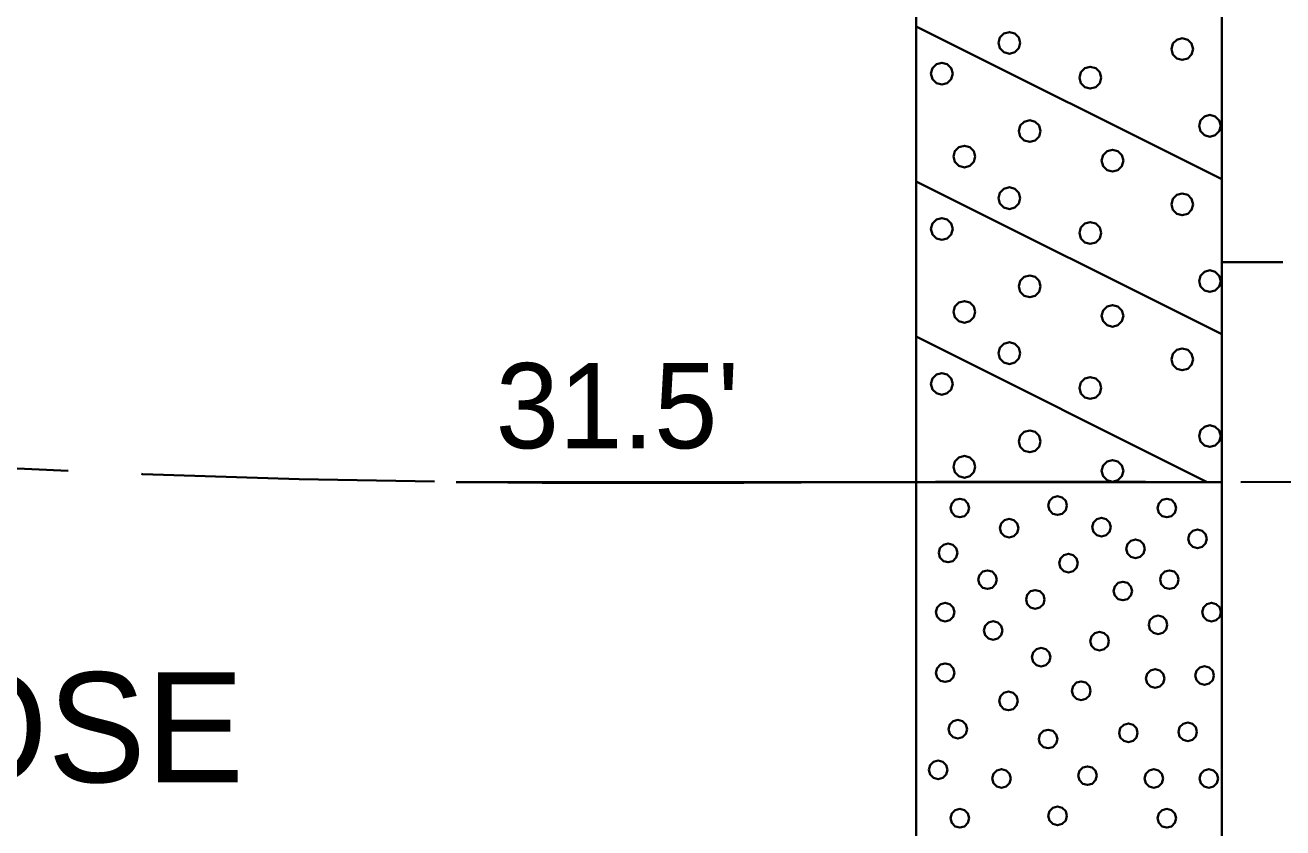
# Model space of a CAD drawing. Extents: x -582 to 653, y -817 to -3.
# Drawn here: x 450.87 to 461.16, y -222.88 to -216.31 of the extents above; entities that cross this region are included whole.
import ezdxf
from ezdxf.enums import TextEntityAlignment as Align

# ---------------------------------------------------------------- set-up
doc = ezdxf.new("R2010")
doc.units = 0
doc.header["$LTSCALE"] = 0.4
doc.linetypes.add('LONG_DASHED', pattern=[7.5, 6, -1.5])
doc.layers.add('26', color=7, linetype='LONG_DASHED', lineweight=40)
doc.layers.add('27', color=7, linetype='Continuous', lineweight=40)
doc.layers.add('29', color=7, linetype='Continuous')

msp = doc.modelspace()

# ---------------------------------------------------------------- linework, layer by layer
at = {"layer": '26'}
msp.add_spline([(433.9117, -218.2344), (454.3943, -220.0529), (458.1617, -220.0529), (460.6617, -220.0529), (476.4133, -219.9268)], degree=3, dxfattribs=at)
at = {"layer": '27'}
for p, q in [((458.1617, -216.3229), (460.6617, -217.5729)), ((458.1617, -217.5929), (460.6617, -218.8429)), ((461.1617, -218.2529), (460.6617, -218.2529)), ((458.1617, -218.8629), (460.5417, -220.0529)), ((454.3943, -220.0529), (458.1617, -220.0529))]:
    msp.add_line(p, q, dxfattribs=at)
for points in [[(458.1617, -215.0529), (460.6617, -215.0529), (460.6617, -220.0529), (458.1617, -220.0529)], [(459.0123, -216.458), (459.0004, -216.4136), (458.9679, -216.3811), (458.9234, -216.3691), (458.879, -216.3811), (458.8464, -216.4136), (458.8345, -216.458), (458.8464, -216.5025), (458.879, -216.535), (458.9234, -216.5469), (458.9679, -216.535), (459.0004, -216.5025)], [(460.4272, -216.5089), (460.4153, -216.4644), (460.3828, -216.4319), (460.3383, -216.42), (460.2939, -216.4319), (460.2613, -216.4644), (460.2494, -216.5089), (460.2613, -216.5533), (460.2939, -216.5859), (460.3383, -216.5978), (460.3828, -216.5859), (460.4153, -216.5533)], [(458.4593, -216.7098), (458.4474, -216.6653), (458.4149, -216.6328), (458.3704, -216.6209), (458.326, -216.6328), (458.2934, -216.6653), (458.2815, -216.7098), (458.2934, -216.7542), (458.326, -216.7867), (458.3704, -216.7987), (458.4149, -216.7867), (458.4474, -216.7542)], [(459.6746, -216.7428), (459.6627, -216.6984), (459.6302, -216.6658), (459.5857, -216.6539), (459.5413, -216.6658), (459.5087, -216.6984), (459.4968, -216.7428), (459.5087, -216.7873), (459.5413, -216.8198), (459.5857, -216.8317), (459.6302, -216.8198), (459.6627, -216.7873)], [(459.1788, -217.1801), (459.1669, -217.1357), (459.1344, -217.1031), (459.0899, -217.0912), (459.0455, -217.1031), (459.013, -217.1357), (459.001, -217.1801), (459.013, -217.2246), (459.0455, -217.2571), (459.0899, -217.269), (459.1344, -217.2571), (459.1669, -217.2246)], [(460.6535, -217.1369), (460.6416, -217.0924), (460.6091, -217.0599), (460.5646, -217.048), (460.5202, -217.0599), (460.4876, -217.0924), (460.4757, -217.1369), (460.4876, -217.1813), (460.5202, -217.2139), (460.5646, -217.2258), (460.6091, -217.2139), (460.6416, -217.1813)], [(458.6436, -217.3886), (458.6317, -217.3442), (458.5992, -217.3116), (458.5547, -217.2997), (458.5103, -217.3116), (458.4777, -217.3442), (458.4658, -217.3886), (458.4777, -217.4331), (458.5103, -217.4656), (458.5547, -217.4775), (458.5992, -217.4656), (458.6317, -217.4331)], [(459.8564, -217.4217), (459.8445, -217.3772), (459.812, -217.3447), (459.7675, -217.3328), (459.7231, -217.3447), (459.6905, -217.3772), (459.6786, -217.4217), (459.6905, -217.4661), (459.7231, -217.4987), (459.7675, -217.5106), (459.812, -217.4987), (459.8445, -217.4661)], [(459.0124, -217.7292), (459.0005, -217.6848), (458.9679, -217.6522), (458.9235, -217.6403), (458.879, -217.6522), (458.8465, -217.6848), (458.8346, -217.7292), (458.8465, -217.7737), (458.879, -217.8062), (458.9235, -217.8181), (458.9679, -217.8062), (459.0005, -217.7737)], [(460.4272, -217.7802), (460.4153, -217.7357), (460.3828, -217.7032), (460.3383, -217.6913), (460.2939, -217.7032), (460.2613, -217.7357), (460.2494, -217.7802), (460.2613, -217.8246), (460.2939, -217.8572), (460.3383, -217.8691), (460.3828, -217.8572), (460.4153, -217.8246)], [(458.4593, -217.981), (458.4474, -217.9366), (458.4149, -217.904), (458.3704, -217.8921), (458.326, -217.904), (458.2934, -217.9366), (458.2815, -217.981), (458.2934, -218.0255), (458.326, -218.058), (458.3704, -218.0699), (458.4149, -218.058), (458.4474, -218.0255)], [(459.6746, -218.0141), (459.6627, -217.9696), (459.6302, -217.9371), (459.5857, -217.9252), (459.5413, -217.9371), (459.5087, -217.9696), (459.4968, -218.0141), (459.5087, -218.0585), (459.5413, -218.0911), (459.5857, -218.103), (459.6302, -218.0911), (459.6627, -218.0585)], [(460.6535, -218.4082), (460.6416, -218.3637), (460.6091, -218.3312), (460.5646, -218.3193), (460.5202, -218.3312), (460.4876, -218.3637), (460.4757, -218.4082), (460.4876, -218.4526), (460.5202, -218.4852), (460.5646, -218.4971), (460.6091, -218.4852), (460.6416, -218.4526)], [(459.1788, -218.4514), (459.1669, -218.4069), (459.1344, -218.3744), (459.0899, -218.3625), (459.0455, -218.3744), (459.013, -218.4069), (459.001, -218.4514), (459.013, -218.4958), (459.0455, -218.5284), (459.0899, -218.5403), (459.1344, -218.5284), (459.1669, -218.4958)], [(458.6436, -218.6599), (458.6317, -218.6154), (458.5992, -218.5829), (458.5547, -218.571), (458.5103, -218.5829), (458.4777, -218.6154), (458.4658, -218.6599), (458.4777, -218.7043), (458.5103, -218.7369), (458.5547, -218.7488), (458.5992, -218.7369), (458.6317, -218.7043)], [(459.8564, -218.6929), (459.8445, -218.6485), (459.812, -218.6159), (459.7675, -218.604), (459.7231, -218.6159), (459.6905, -218.6485), (459.6786, -218.6929), (459.6905, -218.7374), (459.7231, -218.7699), (459.7675, -218.7818), (459.812, -218.7699), (459.8445, -218.7374)], [(459.0123, -218.998), (459.0004, -218.9536), (458.9679, -218.9211), (458.9234, -218.9091), (458.879, -218.9211), (458.8464, -218.9536), (458.8345, -218.998), (458.8464, -219.0425), (458.879, -219.075), (458.9234, -219.0869), (458.9679, -219.075), (459.0004, -219.0425)], [(460.4272, -219.0489), (460.4153, -219.0044), (460.3828, -218.9719), (460.3383, -218.96), (460.2939, -218.9719), (460.2613, -219.0044), (460.2494, -219.0489), (460.2613, -219.0933), (460.2939, -219.1259), (460.3383, -219.1378), (460.3828, -219.1259), (460.4153, -219.0933)], [(458.4593, -219.2498), (458.4474, -219.2053), (458.4149, -219.1728), (458.3704, -219.1609), (458.326, -219.1728), (458.2934, -219.2053), (458.2815, -219.2498), (458.2934, -219.2942), (458.326, -219.3267), (458.3704, -219.3387), (458.4149, -219.3267), (458.4474, -219.2942)], [(459.6746, -219.2828), (459.6627, -219.2384), (459.6302, -219.2058), (459.5857, -219.1939), (459.5413, -219.2058), (459.5087, -219.2384), (459.4968, -219.2828), (459.5087, -219.3273), (459.5413, -219.3598), (459.5857, -219.3717), (459.6302, -219.3598), (459.6627, -219.3273)], [(459.1788, -219.7201), (459.1669, -219.6757), (459.1344, -219.6431), (459.0899, -219.6312), (459.0455, -219.6431), (459.013, -219.6757), (459.001, -219.7201), (459.013, -219.7646), (459.0455, -219.7971), (459.0899, -219.809), (459.1344, -219.7971), (459.1669, -219.7646)], [(460.6535, -219.6769), (460.6416, -219.6324), (460.6091, -219.5999), (460.5646, -219.588), (460.5202, -219.5999), (460.4876, -219.6324), (460.4757, -219.6769), (460.4876, -219.7213), (460.5202, -219.7539), (460.5646, -219.7658), (460.6091, -219.7539), (460.6416, -219.7213)], [(458.6436, -219.9286), (458.6317, -219.8842), (458.5992, -219.8516), (458.5547, -219.8397), (458.5103, -219.8516), (458.4777, -219.8842), (458.4658, -219.9286), (458.4777, -219.9731), (458.5103, -220.0056), (458.5547, -220.0175), (458.5992, -220.0056), (458.6317, -219.9731)], [(459.8564, -219.9617), (459.8445, -219.9172), (459.812, -219.8847), (459.7675, -219.8728), (459.7231, -219.8847), (459.6905, -219.9172), (459.6786, -219.9617), (459.6905, -220.0061), (459.7231, -220.0387), (459.7675, -220.0506), (459.812, -220.0387), (459.8445, -220.0061)], [(458.1617, -220.0529), (460.6618, -220.0529), (460.6618, -224.5529), (458.1617, -224.5529)], [(458.5936, -220.2655), (458.5834, -220.2274), (458.5555, -220.1996), (458.5174, -220.1893), (458.4793, -220.1996), (458.4514, -220.2274), (458.4412, -220.2655), (458.4514, -220.3036), (458.4793, -220.3315), (458.5174, -220.3417), (458.5555, -220.3315), (458.5834, -220.3036)], [(459.3946, -220.246), (459.3844, -220.2079), (459.3565, -220.18), (459.3184, -220.1698), (459.2803, -220.18), (459.2524, -220.2079), (459.2422, -220.246), (459.2524, -220.2841), (459.2803, -220.3119), (459.3184, -220.3222), (459.3565, -220.3119), (459.3844, -220.2841)], [(460.2882, -220.2656), (460.278, -220.2275), (460.2501, -220.1996), (460.212, -220.1894), (460.1739, -220.1996), (460.146, -220.2275), (460.1358, -220.2656), (460.146, -220.3037), (460.1739, -220.3316), (460.212, -220.3418), (460.2501, -220.3316), (460.278, -220.3037)], [(458.9986, -220.4308), (458.9883, -220.3927), (458.9605, -220.3648), (458.9224, -220.3546), (458.8843, -220.3648), (458.8564, -220.3927), (458.8462, -220.4308), (458.8564, -220.4689), (458.8843, -220.4968), (458.9224, -220.507), (458.9605, -220.4968), (458.9883, -220.4689)], [(459.7536, -220.4218), (459.7434, -220.3837), (459.7155, -220.3558), (459.6774, -220.3456), (459.6393, -220.3558), (459.6115, -220.3837), (459.6012, -220.4218), (459.6115, -220.4599), (459.6393, -220.4878), (459.6774, -220.498), (459.7155, -220.4878), (459.7434, -220.4599)], [(460.5391, -220.5177), (460.5289, -220.4796), (460.501, -220.4517), (460.4629, -220.4415), (460.4248, -220.4517), (460.3969, -220.4796), (460.3867, -220.5177), (460.3969, -220.5558), (460.4248, -220.5837), (460.4629, -220.5939), (460.501, -220.5837), (460.5289, -220.5558)], [(458.4974, -220.6334), (458.4872, -220.5953), (458.4593, -220.5674), (458.4212, -220.5572), (458.3831, -220.5674), (458.3552, -220.5953), (458.345, -220.6334), (458.3552, -220.6715), (458.3831, -220.6994), (458.4212, -220.7096), (458.4593, -220.6994), (458.4872, -220.6715)], [(460.0319, -220.5991), (460.0217, -220.561), (459.9938, -220.5331), (459.9557, -220.5229), (459.9176, -220.5331), (459.8897, -220.561), (459.8795, -220.5991), (459.8897, -220.6372), (459.9176, -220.6651), (459.9557, -220.6753), (459.9938, -220.6651), (460.0217, -220.6372)], [(459.4835, -220.7166), (459.4733, -220.6785), (459.4454, -220.6506), (459.4073, -220.6404), (459.3692, -220.6506), (459.3413, -220.6785), (459.3311, -220.7166), (459.3413, -220.7547), (459.3692, -220.7826), (459.4073, -220.7928), (459.4454, -220.7826), (459.4733, -220.7547)], [(458.8203, -220.8521), (458.8101, -220.814), (458.7822, -220.7861), (458.7441, -220.7759), (458.706, -220.7861), (458.6782, -220.814), (458.6679, -220.8521), (458.6782, -220.8902), (458.706, -220.918), (458.7441, -220.9283), (458.7822, -220.918), (458.8101, -220.8902)], [(460.309, -220.8521), (460.2988, -220.814), (460.2709, -220.7861), (460.2328, -220.7759), (460.1947, -220.7861), (460.1668, -220.814), (460.1566, -220.8521), (460.1668, -220.8902), (460.1947, -220.918), (460.2328, -220.9283), (460.2709, -220.918), (460.2988, -220.8902)], [(459.9276, -220.9449), (459.9174, -220.9068), (459.8895, -220.8789), (459.8514, -220.8687), (459.8133, -220.8789), (459.7854, -220.9068), (459.7752, -220.9449), (459.7854, -220.983), (459.8133, -221.0108), (459.8514, -221.0211), (459.8895, -221.0108), (459.9174, -220.983)], [(459.2119, -221.0135), (459.2017, -220.9754), (459.1738, -220.9475), (459.1357, -220.9373), (459.0976, -220.9475), (459.0697, -220.9754), (459.0595, -221.0135), (459.0697, -221.0516), (459.0976, -221.0795), (459.1357, -221.0897), (459.1738, -221.0795), (459.2017, -221.0516)], [(458.4746, -221.1177), (458.4643, -221.0796), (458.4365, -221.0518), (458.3984, -221.0415), (458.3603, -221.0518), (458.3324, -221.0796), (458.3222, -221.1177), (458.3324, -221.1558), (458.3603, -221.1837), (458.3984, -221.1939), (458.4365, -221.1837), (458.4643, -221.1558)], [(460.6548, -221.1177), (460.6446, -221.0796), (460.6167, -221.0518), (460.5786, -221.0415), (460.5405, -221.0518), (460.5126, -221.0796), (460.5024, -221.1177), (460.5126, -221.1558), (460.5405, -221.1837), (460.5786, -221.1939), (460.6167, -221.1837), (460.6446, -221.1558)], [(458.8661, -221.2678), (458.8559, -221.2297), (458.828, -221.2018), (458.7899, -221.1916), (458.7518, -221.2018), (458.7239, -221.2297), (458.7137, -221.2678), (458.7239, -221.3059), (458.7518, -221.3337), (458.7899, -221.344), (458.828, -221.3337), (458.8559, -221.3059)], [(460.2162, -221.222), (460.206, -221.1839), (460.1781, -221.156), (460.14, -221.1458), (460.1019, -221.156), (460.074, -221.1839), (460.0638, -221.222), (460.074, -221.2601), (460.1019, -221.288), (460.14, -221.2982), (460.1781, -221.288), (460.206, -221.2601)], [(459.7382, -221.3555), (459.728, -221.3174), (459.7001, -221.2895), (459.662, -221.2793), (459.6239, -221.2895), (459.596, -221.3174), (459.5858, -221.3555), (459.596, -221.3936), (459.6239, -221.4215), (459.662, -221.4317), (459.7001, -221.4215), (459.728, -221.3936)], [(459.2602, -221.4864), (459.25, -221.4483), (459.2221, -221.4204), (459.184, -221.4102), (459.1459, -221.4204), (459.118, -221.4483), (459.1078, -221.4864), (459.118, -221.5245), (459.1459, -221.5524), (459.184, -221.5626), (459.2221, -221.5524), (459.25, -221.5245)], [(458.4746, -221.6135), (458.4643, -221.5754), (458.4365, -221.5476), (458.3984, -221.5373), (458.3603, -221.5476), (458.3324, -221.5754), (458.3222, -221.6135), (458.3324, -221.6516), (458.3603, -221.6795), (458.3984, -221.6897), (458.4365, -221.6795), (458.4643, -221.6516)], [(460.1933, -221.6606), (460.1831, -221.6225), (460.1552, -221.5946), (460.1171, -221.5844), (460.079, -221.5946), (460.0511, -221.6225), (460.0409, -221.6606), (460.0511, -221.6987), (460.079, -221.7266), (460.1171, -221.7368), (460.1552, -221.7266), (460.1831, -221.6987)], [(460.5976, -221.6364), (460.5874, -221.5983), (460.5595, -221.5704), (460.5214, -221.5602), (460.4833, -221.5704), (460.4554, -221.5983), (460.4452, -221.6364), (460.4554, -221.6745), (460.4833, -221.7024), (460.5214, -221.7126), (460.5595, -221.7024), (460.5874, -221.6745)], [(459.5882, -221.761), (459.578, -221.7229), (459.5501, -221.695), (459.512, -221.6848), (459.4739, -221.695), (459.446, -221.7229), (459.4358, -221.761), (459.446, -221.7991), (459.4739, -221.827), (459.512, -221.8372), (459.5501, -221.827), (459.578, -221.7991)], [(458.9932, -221.8449), (458.983, -221.8068), (458.9551, -221.7789), (458.917, -221.7687), (458.8789, -221.7789), (458.851, -221.8068), (458.8408, -221.8449), (458.851, -221.883), (458.8789, -221.9109), (458.917, -221.9211), (458.9551, -221.9109), (458.983, -221.883)], [(458.5775, -222.0763), (458.5673, -222.0382), (458.5394, -222.0103), (458.5013, -222.0001), (458.4632, -222.0103), (458.4353, -222.0382), (458.4251, -222.0763), (458.4353, -222.1144), (458.4632, -222.1423), (458.5013, -222.1525), (458.5394, -222.1423), (458.5673, -222.1144)], [(459.9734, -222.1055), (459.9632, -222.0674), (459.9353, -222.0395), (459.8972, -222.0293), (459.8591, -222.0395), (459.8312, -222.0674), (459.821, -222.1055), (459.8312, -222.1436), (459.8591, -222.1715), (459.8972, -222.1817), (459.9353, -222.1715), (459.9632, -222.1436)], [(460.459, -222.0979), (460.4488, -222.0598), (460.4209, -222.0319), (460.3828, -222.0217), (460.3447, -222.0319), (460.3168, -222.0598), (460.3066, -222.0979), (460.3168, -222.136), (460.3447, -222.1639), (460.3828, -222.1741), (460.4209, -222.1639), (460.4488, -222.136)], [(459.3161, -222.1564), (459.3059, -222.1183), (459.278, -222.0904), (459.2399, -222.0802), (459.2018, -222.0904), (459.1739, -222.1183), (459.1637, -222.1564), (459.1739, -222.1945), (459.2018, -222.2224), (459.2399, -222.2326), (459.278, -222.2224), (459.3059, -222.1945)], [(458.4161, -222.4094), (458.4059, -222.3713), (458.378, -222.3434), (458.3399, -222.3332), (458.3018, -222.3434), (458.2739, -222.3713), (458.2637, -222.4094), (458.2739, -222.4475), (458.3018, -222.4754), (458.3399, -222.4856), (458.378, -222.4754), (458.4059, -222.4475)], [(458.9348, -222.4793), (458.9245, -222.4412), (458.8967, -222.4133), (458.8586, -222.4031), (458.8205, -222.4133), (458.7926, -222.4412), (458.7824, -222.4793), (458.7926, -222.5174), (458.8205, -222.5453), (458.8586, -222.5555), (458.8967, -222.5453), (458.9245, -222.5174)], [(459.639, -222.4564), (459.6288, -222.4183), (459.6009, -222.3904), (459.5628, -222.3802), (459.5247, -222.3904), (459.4968, -222.4183), (459.4866, -222.4564), (459.4968, -222.4945), (459.5247, -222.5224), (459.5628, -222.5326), (459.6009, -222.5224), (459.6288, -222.4945)], [(460.1819, -222.4793), (460.1717, -222.4412), (460.1438, -222.4133), (460.1057, -222.4031), (460.0676, -222.4133), (460.0397, -222.4412), (460.0295, -222.4793), (460.0397, -222.5174), (460.0676, -222.5453), (460.1057, -222.5555), (460.1438, -222.5453), (460.1717, -222.5174)], [(460.6319, -222.4793), (460.6217, -222.4412), (460.5938, -222.4133), (460.5557, -222.4031), (460.5176, -222.4133), (460.4897, -222.4412), (460.4795, -222.4793), (460.4897, -222.5174), (460.5176, -222.5453), (460.5557, -222.5555), (460.5938, -222.5453), (460.6217, -222.5174)], [(458.5936, -222.8055), (458.5834, -222.7674), (458.5555, -222.7396), (458.5174, -222.7293), (458.4793, -222.7396), (458.4514, -222.7674), (458.4412, -222.8055), (458.4514, -222.8436), (458.4793, -222.8715), (458.5174, -222.8817), (458.5555, -222.8715), (458.5834, -222.8436)], [(459.3946, -222.786), (459.3844, -222.7479), (459.3565, -222.72), (459.3184, -222.7098), (459.2803, -222.72), (459.2524, -222.7479), (459.2422, -222.786), (459.2524, -222.8241), (459.2803, -222.8519), (459.3184, -222.8622), (459.3565, -222.8519), (459.3844, -222.8241)], [(460.2882, -222.8056), (460.278, -222.7675), (460.2501, -222.7396), (460.212, -222.7294), (460.1739, -222.7396), (460.146, -222.7675), (460.1358, -222.8056), (460.146, -222.8437), (460.1739, -222.8716), (460.212, -222.8818), (460.2501, -222.8716), (460.278, -222.8437)]]:
    msp.add_lwpolyline(points, close=True, dxfattribs=at)

# ---------------------------------------------------------------- texts
msp.add_text("31.5'", height=0.6976, dxfattribs=at).set_placement((454.7183, -219.7765))
at = {"layer": '29'}
msp.add_text('VERY LOOSE TO LOOSE', height=0.9, dxfattribs=at).set_placement((445.5346, -222.5105), align=Align.CENTER)

doc.saveas('drawing.dxf')
